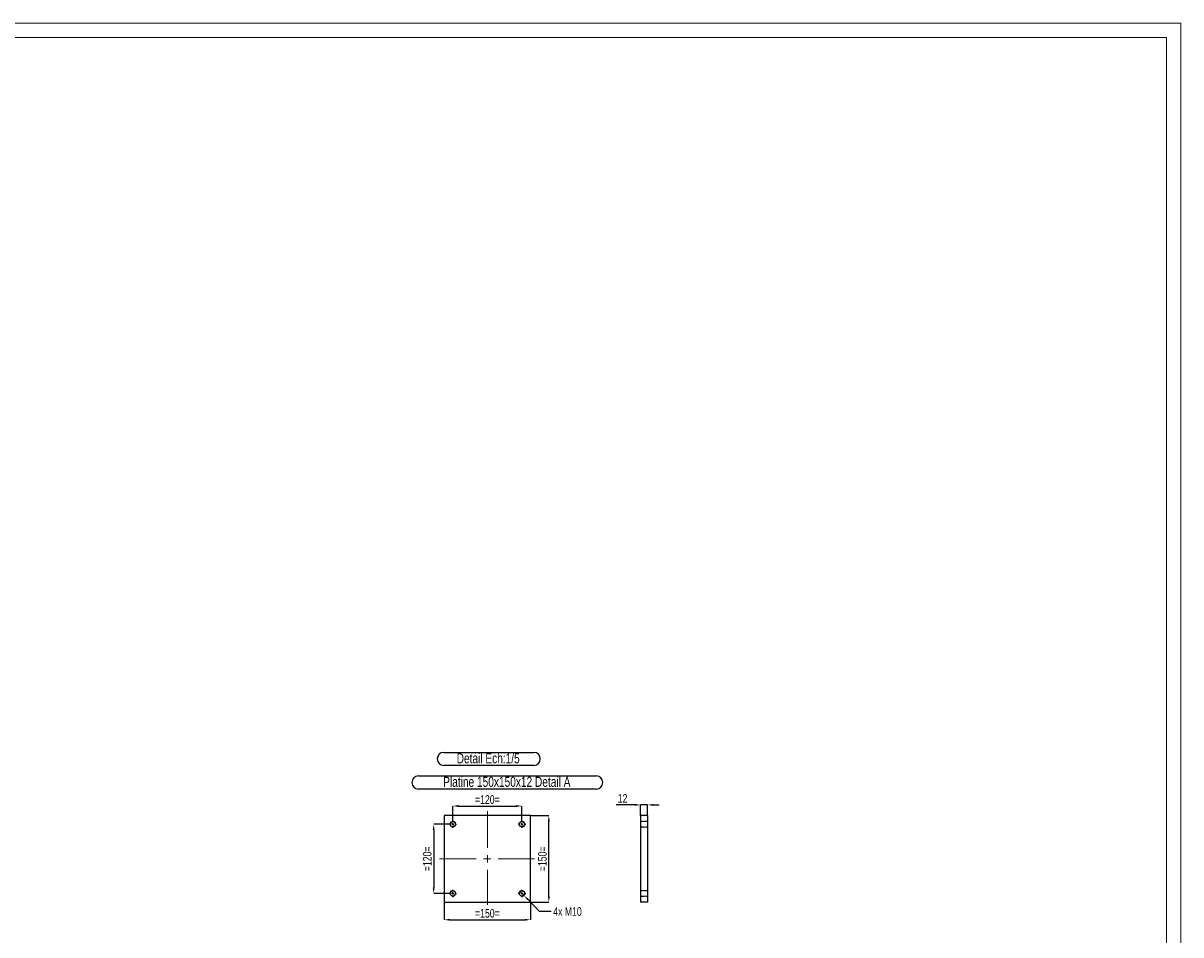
# Model space of a CAD drawing. Header units: millimetres. Extents: x 0 to 1189, y 0 to 841.
# Tile 289 of 289: x 788 to 1189, y 525 to 841. Entities that reach past the tile are written whole.
import ezdxf

# ---------------------------------------------------------------- set-up
doc = ezdxf.new("R2010")
doc.units = ezdxf.units.MM
doc.header["$PDSIZE"] = -1
doc.linetypes.add('CENTERX2', pattern=[20.32, 12.7, -2.54, 2.54, -2.54])
doc.linetypes.add('HIDDEN', pattern=[1.905, 1.27, -0.635])
for name, color, linetype in [('COTES', 1, 'Continuous'), ('NOTES', 6, 'Continuous'), ('TRAIT-MIXTES', 3, 'CENTERX2'), ('TRAIT-TIRET', 2, 'HIDDEN')]:
    doc.layers.add(name, color=color, linetype=linetype)
doc.layers.add('TRAIT-FORT', color=4, linetype='Continuous', lineweight=25)
doc.styles.add('SLDTEXTSTYLE0', font='TXT', dxfattribs={"width": 0.75})
doc.dimstyles.new('SLDDIMSTYLE0', dxfattribs={"dimtxt": 3, "dimasz": 2, "dimexe": 0, "dimexo": 0.0625, "dimgap": 0.75, "dimtad": 1, "dimdec": 0, "dimlfac": 5, "dimrnd": 1e-09, "dimzin": 12, "dimdsep": 46, "dimtxsty": 'SLDTEXTSTYLE0', "dimsah": 1, "dimcen": 0.09, "dimadec": 0, "dimazin": 3, "dimtfac": 1, "dimtdec": 0, "dimtofl": 0, "dimtmove": 0, "dimatfit": 3, "dimfxl": 1, "dimfrac": 2, "dimtolj": 1, "dimtzin": 12, "dimarcsym": 0})
doc.dimstyles.new('SLDDIMSTYLE1', dxfattribs={"dimtxt": 3, "dimasz": 2, "dimexe": 0, "dimexo": 0.0625, "dimgap": 0.75, "dimtad": 0, "dimtih": 1, "dimtoh": 1, "dimdec": 0, "dimlfac": 5, "dimrnd": 1e-09, "dimzin": 12, "dimdsep": 46, "dimtxsty": 'SLDTEXTSTYLE0', "dimblk1": 'NONE', "dimsah": 1, "dimcen": 0, "dimadec": 0, "dimazin": 3, "dimtfac": 1, "dimtdec": 0, "dimtmove": 0, "dimatfit": 3, "dimldrblk": 'NONE', "dimfxl": 1, "dimfrac": 2, "dimtolj": 1, "dimtzin": 12, "dimarcsym": 0})
doc.dimstyles.new('SLDDIMSTYLE2', dxfattribs={"dimtxt": 3, "dimasz": 2, "dimexe": 0, "dimexo": 0.0625, "dimgap": 0.75, "dimtad": 1, "dimdec": 0, "dimlfac": 5, "dimrnd": 1e-09, "dimzin": 12, "dimdsep": 46, "dimtxsty": 'SLDTEXTSTYLE0', "dimsah": 1, "dimcen": 0.09, "dimadec": 0, "dimazin": 3, "dimtfac": 1, "dimtdec": 0, "dimtmove": 0, "dimatfit": 0, "dimfxl": 1, "dimfrac": 2, "dimtolj": 1, "dimtzin": 12, "dimarcsym": 0})

# ---------------------------------------------------------------- blocks, each defined once
blk = doc.blocks.new('SW_NOTE_1')
at = {"layer": 'NOTES', "color": 0}
for p, q in [((-0.02, 4.8), (31.18, 4.8)), ((31.18, 0.27), (-0.02, 0.27))]:
    blk.add_line(p, q, dxfattribs=at)
for centre, start, end in [((-0.02, 2.54), 90, 270), ((31.18, 2.54), 270, 90)]:
    blk.add_arc(centre, 2.26, start, end, dxfattribs=at)
at = {"layer": 'NOTES', "color": 0, "insert": (15.37, 4.51), "char_height": 3.5, "attachment_point": 2, "style": 'SLDTEXTSTYLE0'}
blk.add_mtext('Detail Ech:1/5', dxfattribs=at)
blk = doc.blocks.new('_D')
at = {"layer": 'COTES', "color": 0, "lineweight": -2, "transparency": 16777216}
for p, q in [((935.2, 563.26), (929.95, 563.26)), ((929.95, 561.26), (929.95, 541.26)), ((935.2, 539.26), (929.95, 539.26))]:
    blk.add_line(p, q, dxfattribs=at)
at = {"layer": 'COTES', "color": 0, "transparency": 16777216}
for points in [[(929.62, 561.26), (930.28, 561.26), (929.95, 563.26)], [(929.62, 541.26), (930.28, 541.26), (929.95, 539.26)]]:
    blk.add_solid(points, dxfattribs=at)
at = {"layer": 'Defpoints', "color": 0, "transparency": 16777216}
for p in [(935.26, 563.26), (929.95, 539.26), (935.26, 539.26)]:
    blk.add_point(p, dxfattribs=at)
at = {"layer": 'COTES', "color": 0, "transparency": 16777216, "insert": (926.2, 551.26), "char_height": 3, "attachment_point": 2, "rotation": 90, "style": 'SLDTEXTSTYLE0'}
blk.add_mtext('\\A1;=120=', dxfattribs=at)
blk = doc.blocks.new('_D_1')
at = {"layer": 'COTES', "color": 0, "lineweight": -2, "transparency": 16777216}
for p, q in [((963.62, 566.26), (969.88, 566.26)), ((969.88, 538.26), (969.88, 564.26)), ((963.62, 536.26), (969.88, 536.26))]:
    blk.add_line(p, q, dxfattribs=at)
at = {"layer": 'COTES', "color": 0, "transparency": 16777216}
for points in [[(969.55, 564.26), (970.22, 564.26), (969.88, 566.26)], [(969.55, 538.26), (970.22, 538.26), (969.88, 536.26)]]:
    blk.add_solid(points, dxfattribs=at)
at = {"layer": 'Defpoints', "color": 0, "transparency": 16777216}
for p in [(963.56, 566.26), (969.88, 566.26), (963.56, 536.26)]:
    blk.add_point(p, dxfattribs=at)
at = {"layer": 'COTES', "color": 0, "transparency": 16777216, "insert": (966.13, 551.26), "char_height": 3, "attachment_point": 2, "rotation": 90, "style": 'SLDTEXTSTYLE0'}
blk.add_mtext('\\A1;=150=', dxfattribs=at)
blk = doc.blocks.new('_D_2')
at = {"layer": 'COTES', "color": 0, "lineweight": -2, "transparency": 16777216}
for p, q in [((936.56, 564.63), (936.56, 569.58)), ((938.56, 569.58), (958.56, 569.58)), ((960.56, 564.63), (960.56, 569.58))]:
    blk.add_line(p, q, dxfattribs=at)
at = {"layer": 'COTES', "color": 0, "transparency": 16777216}
for points in [[(938.56, 569.91), (938.56, 569.25), (936.56, 569.58)], [(958.56, 569.91), (958.56, 569.25), (960.56, 569.58)]]:
    blk.add_solid(points, dxfattribs=at)
at = {"layer": 'Defpoints', "color": 0, "transparency": 16777216}
for p in [(960.56, 569.58), (936.56, 564.56), (960.56, 564.56)]:
    blk.add_point(p, dxfattribs=at)
at = {"layer": 'COTES', "color": 0, "transparency": 16777216, "insert": (948.56, 573.33), "char_height": 3, "attachment_point": 2, "style": 'SLDTEXTSTYLE0'}
blk.add_mtext('\\A1;=120=', dxfattribs=at)
blk = doc.blocks.new('_D_3')
at = {"layer": 'COTES', "color": 0, "lineweight": -2, "transparency": 16777216}
for p, q in [((933.56, 536.2), (933.56, 530.14)), ((963.56, 536.2), (963.56, 530.14)), ((935.56, 530.14), (961.56, 530.14))]:
    blk.add_line(p, q, dxfattribs=at)
at = {"layer": 'COTES', "color": 0, "transparency": 16777216}
for points in [[(935.56, 530.47), (935.56, 529.81), (933.56, 530.14)], [(961.56, 530.47), (961.56, 529.81), (963.56, 530.14)]]:
    blk.add_solid(points, dxfattribs=at)
at = {"layer": 'Defpoints', "color": 0, "transparency": 16777216}
for p in [(933.56, 536.26), (963.56, 536.26), (963.56, 530.14)]:
    blk.add_point(p, dxfattribs=at)
at = {"layer": 'COTES', "color": 0, "transparency": 16777216, "insert": (948.56, 533.89), "char_height": 3, "attachment_point": 2, "style": 'SLDTEXTSTYLE0'}
blk.add_mtext('\\A1;=150=', dxfattribs=at)
blk = doc.blocks.new('_D_4')
at = {"layer": 'COTES', "color": 0, "lineweight": -2, "transparency": 16777216}
for p, q in [((959.87, 539.98), (961.26, 538.55)), ((966.64, 533), (962.65, 537.11)), ((970.65, 533), (966.64, 533))]:
    blk.add_line(p, q, dxfattribs=at)
at = {"layer": 'COTES', "color": 0, "transparency": 16777216}
blk.add_solid([(962.89, 537.34), (962.41, 536.88), (961.26, 538.55)], dxfattribs=at)
at = {"layer": 'Defpoints', "color": 0, "transparency": 16777216}
for p in [(959.87, 539.98), (961.26, 538.55)]:
    blk.add_point(p, dxfattribs=at)
at = {"layer": 'COTES', "color": 0, "transparency": 16777216, "insert": (971.4, 534.5), "char_height": 3, "attachment_point": 1, "style": 'SLDTEXTSTYLE0'}
blk.add_mtext('\\A1;4x M10', dxfattribs=at)
blk = doc.blocks.new('_None')
blk = doc.blocks.new('SW_NOTE_4')
at = {"layer": 'NOTES', "color": 0}
for p, q in [((-0.09, 4.79), (61.55, 4.79)), ((61.55, 0.26), (-0.09, 0.26))]:
    blk.add_line(p, q, dxfattribs=at)
for centre, start, end in [((-0.09, 2.52), 90, 270), ((61.55, 2.52), 270, 90)]:
    blk.add_arc(centre, 2.26, start, end, dxfattribs=at)
at = {"layer": 'NOTES', "color": 0, "insert": (30.57, 4.51), "char_height": 3.5, "attachment_point": 2, "style": 'SLDTEXTSTYLE0'}
blk.add_mtext('Platine 150x150x12 Detail A', dxfattribs=at)
blk = doc.blocks.new('SW_CENTERMARKSYMBOL_0')
at = {"layer": 'TRAIT-MIXTES', "color": 0}
for p, q in [((-0.8, 0), (-1.3, 0)), ((0, 0), (-0.4, 0)), ((0, 0.8), (0, 1.3)), ((0, 0), (0, 0.4)), ((0, 0), (0, -0.4)), ((0, 0), (0.4, 0)), ((0.8, 0), (1.3, 0)), ((0, -0.8), (0, -1.3))]:
    blk.add_line(p, q, dxfattribs=at)
blk = doc.blocks.new('SW_CENTERMARKSYMBOL_1')
at = {"layer": 'TRAIT-MIXTES', "color": 0}
for p, q in [((-0.8, 0), (-1.3, 0)), ((0, 0), (-0.4, 0)), ((0, 0.8), (0, 1.3)), ((0, 0), (0, 0.4)), ((0, 0), (0, -0.4)), ((0, 0), (0.4, 0)), ((0.8, 0), (1.3, 0)), ((0, -0.8), (0, -1.3))]:
    blk.add_line(p, q, dxfattribs=at)
blk = doc.blocks.new('SW_CENTERMARKSYMBOL_2')
at = {"layer": 'TRAIT-MIXTES', "color": 0}
for p, q in [((-0.8, 0), (-1.3, 0)), ((0, 0), (-0.4, 0)), ((0, 0.8), (0, 1.3)), ((0, 0), (0, 0.4)), ((0, 0), (0, -0.4)), ((0, 0), (0.4, 0)), ((0.8, 0), (1.3, 0)), ((0, -0.8), (0, -1.3))]:
    blk.add_line(p, q, dxfattribs=at)
blk = doc.blocks.new('SW_CENTERMARKSYMBOL_3')
at = {"layer": 'TRAIT-MIXTES', "color": 0}
for p, q in [((-0.8, 0), (-1.3, 0)), ((0, 0), (-0.4, 0)), ((0, 0.8), (0, 1.3)), ((0, 0), (0, 0.4)), ((0, 0), (0, -0.4)), ((0, 0), (0.4, 0)), ((0.8, 0), (1.3, 0)), ((0, -0.8), (0, -1.3))]:
    blk.add_line(p, q, dxfattribs=at)
blk = doc.blocks.new('_D_14')
at = {"layer": 'COTES', "color": 0, "lineweight": -2, "transparency": 16777216}
for p, q in [((999.69, 569.96), (993.19, 569.96)), ((1001.69, 566.33), (1001.69, 569.96)), ((1004.09, 569.96), (1001.69, 569.96)), ((1004.09, 566.33), (1004.09, 569.96)), ((1006.09, 569.96), (1008.09, 569.96))]:
    blk.add_line(p, q, dxfattribs=at)
at = {"layer": 'COTES', "color": 0, "transparency": 16777216}
for points in [[(999.69, 570.3), (999.69, 569.63), (1001.69, 569.96)], [(1006.09, 570.3), (1006.09, 569.63), (1004.09, 569.96)]]:
    blk.add_solid(points, dxfattribs=at)
at = {"layer": 'Defpoints', "color": 0, "transparency": 16777216}
for p in [(1001.69, 569.96), (1001.69, 566.26), (1004.09, 566.26)]:
    blk.add_point(p, dxfattribs=at)
at = {"layer": 'COTES', "color": 0, "transparency": 16777216, "insert": (995.44, 573.71), "char_height": 3, "attachment_point": 2, "style": 'SLDTEXTSTYLE0'}
blk.add_mtext('\\A1;12', dxfattribs=at)

msp = doc.modelspace()

# ---------------------------------------------------------------- linework, layer by layer
at = {"lineweight": 18}
for p, q in [((1188.94, 841.02), (0, 841.02)), ((1188.94, 841.02), (1188.94, 0.02)), ((1183.94, 836.02), (5, 836.02)), ((1183.94, 836.02), (1183.94, 5.02)), ((1004.09, 564.26), (1001.69, 564.26)), ((1004.09, 564.26), (1001.69, 564.26)), ((1004.09, 562.26), (1001.69, 562.26)), ((1004.09, 562.26), (1001.69, 562.26)), ((1004.09, 540.26), (1001.69, 540.26)), ((1004.09, 540.26), (1001.69, 540.26)), ((1004.09, 538.26), (1001.69, 538.26)), ((1004.09, 538.26), (1001.69, 538.26))]:
    msp.add_line(p, q, dxfattribs=at)
for centre in [(936.56, 563.26), (960.56, 563.26), (936.56, 539.26), (960.56, 539.26)]:
    msp.add_arc(centre, 1, 255, 195, dxfattribs=at)
at = {"layer": 'TRAIT-FORT', "lineweight": 25}
for p, q in [((933.56, 566.26), (933.56, 536.26)), ((963.56, 566.26), (933.56, 566.26)), ((963.56, 536.26), (963.56, 566.26)), ((1004.09, 566.26), (1001.69, 566.26)), ((1001.69, 566.26), (1001.69, 536.26)), ((1004.09, 566.26), (1004.09, 536.26)), ((933.56, 536.26), (963.56, 536.26)), ((1004.09, 536.26), (1001.69, 536.26))]:
    msp.add_line(p, q, dxfattribs=at)
for centre in [(936.56, 563.26), (960.56, 563.26), (936.56, 539.26), (960.56, 539.26)]:
    msp.add_circle(centre, 0.9, dxfattribs=at)
at = {"layer": 'TRAIT-MIXTES', "lineweight": 18}
for p, q in [((948.56, 567.77), (948.56, 535.26)), ((932.01, 551.26), (964.95, 551.26))]:
    msp.add_line(p, q, dxfattribs=at)
at = {"layer": 'TRAIT-TIRET'}
for p, q in [((1004.09, 564.16), (1001.69, 564.16)), ((1001.69, 562.36), (1004.09, 562.36)), ((1004.09, 540.16), (1001.69, 540.16)), ((1001.69, 538.36), (1004.09, 538.36))]:
    msp.add_line(p, q, dxfattribs=at)

# ---------------------------------------------------------------- block references
at = {"layer": 'NOTES'}
for name, p in [('SW_NOTE_1', (933.48, 583.37)), ('SW_NOTE_4', (924.74, 575.21))]:
    msp.add_blockref(name, p, dxfattribs=at)
at = {"layer": 'TRAIT-MIXTES'}
for name, p in [('SW_CENTERMARKSYMBOL_1', (936.56, 563.26)), ('SW_CENTERMARKSYMBOL_0', (960.56, 563.26)), ('SW_CENTERMARKSYMBOL_2', (936.56, 539.26)), ('SW_CENTERMARKSYMBOL_3', (960.56, 539.26))]:
    msp.add_blockref(name, p, dxfattribs=at)

# ---------------------------------------------------------------- dimensions: what is measured, and where the dimension line sits
at = {"layer": 'COTES'}
for base, p1, p2, picture, middle in [((960.56, 569.58), (936.56, 564.56), (960.56, 564.56), '_D_2', (948.56, 569.58)), ((963.56, 530.14), (933.56, 536.26), (963.56, 536.26), '_D_3', (948.56, 530.14))]:
    dim = msp.add_linear_dim(base=base, p1=p1, p2=p2, text='=<>=', dimstyle='SLDDIMSTYLE0', dxfattribs=at)
    dim.commit()
    dim.dimension.update_dxf_attribs({"geometry": picture, "text_midpoint": middle, "dimtype": 160})
dim = msp.add_linear_dim(base=(1001.69, 569.96), p1=(1004.09, 566.26), p2=(1001.69, 566.26), dimstyle='SLDDIMSTYLE2', dxfattribs=at)
dim.commit()
dim.dimension.update_dxf_attribs({"geometry": '_D_14', "text_midpoint": (995.44, 569.96), "dimtype": 160})
for base, p1, p2, picture, middle in [((969.88, 566.26), (963.56, 536.26), (963.56, 566.26), '_D_1', (969.88, 551.26)), ((929.95, 539.26), (935.26, 563.26), (935.26, 539.26), '_D', (929.95, 551.26))]:
    dim = msp.add_linear_dim(base=base, p1=p1, p2=p2, angle=90, text='=<>=', dimstyle='SLDDIMSTYLE0', dxfattribs=at)
    dim.commit()
    dim.dimension.update_dxf_attribs({"geometry": picture, "text_midpoint": middle, "dimtype": 160})
dim = msp.add_diameter_dim_2p(p1=(959.87, 539.98), p2=(961.26, 538.55), text='4x M10', dimstyle='SLDDIMSTYLE1', override={"dimpost": '<>'}, dxfattribs=at)
dim.commit()
dim.dimension.update_dxf_attribs({"geometry": '_D_4', "text_midpoint": (977.21, 533), "dimtype": 163})

doc.saveas('drawing.dxf')
